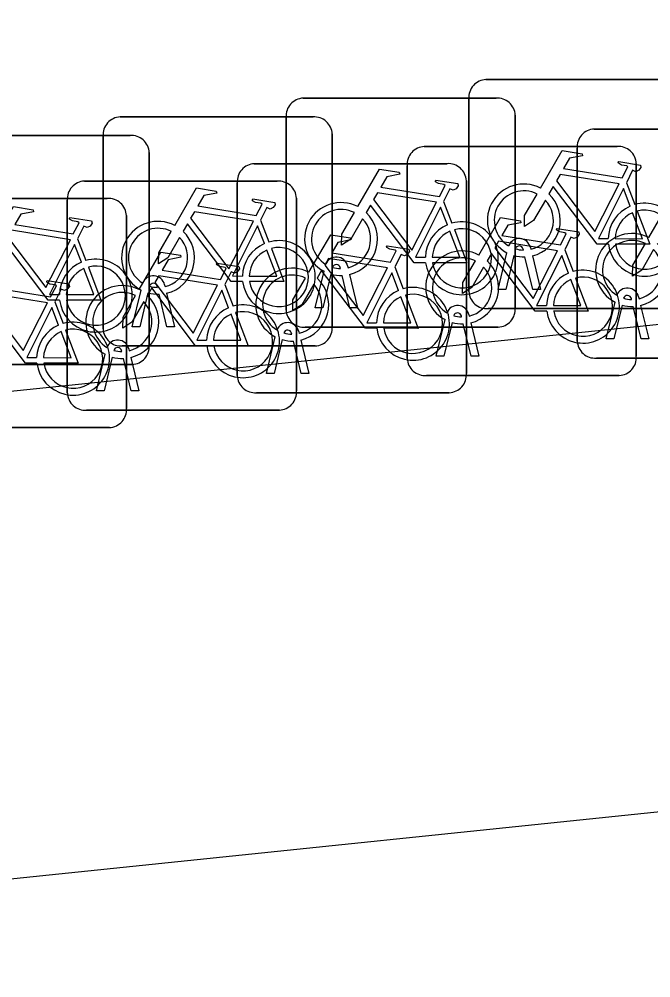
# Model space of a CAD drawing. Extents: x 160676 to 161153, y 383244 to 383713.
# Drawn here: x 161108.365 to 161111.119, y 383584.069 to 383588.251 of the extents above; entities that cross this region are included whole.
import ezdxf

# ---------------------------------------------------------------- set-up
doc = ezdxf.new("R2010")
doc.units = 0
doc.layers.add('IMGEO_Fietsenrek', color=7, linetype='Continuous')
doc.layers.add('IMGEO_Fietspad_gesloten', color=7, linetype='Continuous')

msp = doc.modelspace()

# ---------------------------------------------------------------- linework, layer by layer
at = {"layer": 'IMGEO_Fietsenrek'}
for p, q in [((161110.3999, 383587.9875), (161111.2408, 383587.9875)), ((161111.2408, 383587.9875), (161110.3999, 383587.9875)), ((161109.6029, 383587.9065), (161110.4438, 383587.9065)), ((161110.4438, 383587.9065), (161109.6029, 383587.9065)), ((161110.3255, 383587.0629), (161110.3255, 383587.9038)), ((161110.3255, 383587.9038), (161110.3255, 383587.0629)), ((161108.8049, 383587.8245), (161109.6458, 383587.8245)), ((161109.6458, 383587.8245), (161108.8049, 383587.8245)), ((161109.5285, 383586.9819), (161109.5285, 383587.8228)), ((161109.5285, 383587.8228), (161109.5285, 383586.9819)), ((161110.5275, 383587.8321), (161110.5275, 383586.9912)), ((161110.5275, 383586.9912), (161110.5275, 383587.8321)), ((161110.8719, 383587.7715), (161111.7128, 383587.7715)), ((161111.7128, 383587.7715), (161110.8719, 383587.7715)), ((161108.0069, 383587.7435), (161108.8478, 383587.7435)), ((161108.8478, 383587.7435), (161108.0069, 383587.7435)), ((161108.7305, 383586.8999), (161108.7305, 383587.7408)), ((161108.7305, 383587.7408), (161108.7305, 383586.8999)), ((161109.7295, 383587.7501), (161109.7295, 383586.9092)), ((161109.7295, 383586.9092), (161109.7295, 383587.7501)), ((161110.1309, 383587.6955), (161110.9718, 383587.6955)), ((161110.9718, 383587.6955), (161110.1309, 383587.6955)), ((161110.7975, 383586.8469), (161110.7975, 383587.6878)), ((161110.7975, 383587.6878), (161110.7975, 383586.8469)), ((161108.9315, 383587.6691), (161108.9315, 383586.8282)), ((161108.9315, 383586.8282), (161108.9315, 383587.6691)), ((161109.3899, 383587.6205), (161110.2308, 383587.6205)), ((161110.2308, 383587.6205), (161109.3899, 383587.6205)), ((161110.0565, 383586.7709), (161110.0565, 383587.6118)), ((161110.0565, 383587.6118), (161110.0565, 383586.7709)), ((161111.0555, 383587.6211), (161111.0555, 383586.7802)), ((161111.0555, 383586.7802), (161111.0555, 383587.6211)), ((161108.6489, 383587.5445), (161109.4898, 383587.5445)), ((161109.4898, 383587.5445), (161108.6489, 383587.5445)), ((161109.3155, 383586.6959), (161109.3155, 383587.5368)), ((161109.3155, 383587.5368), (161109.3155, 383586.6959)), ((161110.3145, 383587.5461), (161110.3145, 383586.7052)), ((161110.3145, 383586.7052), (161110.3145, 383587.5461)), ((161111.0122, 383587.5372), (161111.0485, 383587.442)), ((161107.9079, 383587.4685), (161108.7488, 383587.4685)), ((161108.7488, 383587.4685), (161107.9079, 383587.4685)), ((161109.5735, 383587.4701), (161109.5735, 383586.6292)), ((161109.5735, 383586.6292), (161109.5735, 383587.4701)), ((161108.5745, 383586.6199), (161108.5745, 383587.4608)), ((161108.5745, 383587.4608), (161108.5745, 383586.6199)), ((161110.2152, 383587.4562), (161110.2515, 383587.361)), ((161108.8325, 383587.3941), (161108.8325, 383586.5532)), ((161108.8325, 383586.5532), (161108.8325, 383587.3941)), ((161109.4172, 383587.3742), (161109.4535, 383587.279)), ((161108.6192, 383587.2932), (161108.6555, 383587.198)), ((161110.4525, 383587.0723), (161110.4908, 383587.2323)), ((161110.5212, 383587.2201), (161110.4859, 383587.0723)), ((161110.5629, 383587.2439), (161110.5619, 383587.2482)), ((161110.5936, 383587.2554), (161110.5954, 383587.2475)), ((161110.6024, 383587.2183), (161110.6374, 383587.0723)), ((161110.7432, 383587.2452), (161110.7795, 383587.15)), ((161110.604, 383587.0723), (161110.5701, 383587.214)), ((161109.6555, 383586.9913), (161109.6938, 383587.1513)), ((161109.7242, 383587.1391), (161109.6889, 383586.9913)), ((161109.7659, 383587.1629), (161109.7649, 383587.1672)), ((161109.7966, 383587.1744), (161109.7984, 383587.1665)), ((161109.8054, 383587.1373), (161109.8404, 383586.9913)), ((161110.0022, 383587.1702), (161110.0385, 383587.075)), ((161108.9986, 383587.0924), (161109.0004, 383587.0845)), ((161109.2612, 383587.0942), (161109.2975, 383586.999)), ((161109.807, 383586.9913), (161109.7731, 383587.133)), ((161108.8575, 383586.9093), (161108.8958, 383587.0693)), ((161108.9262, 383587.0571), (161108.8909, 383586.9093)), ((161108.9679, 383587.0809), (161108.9669, 383587.0852)), ((161109.009, 383586.9093), (161108.9751, 383587.051)), ((161109.0074, 383587.0553), (161109.0424, 383586.9093)), ((161110.4859, 383587.0723), (161110.4525, 383587.0723)), ((161110.6374, 383587.0723), (161110.604, 383587.0723)), ((161108.5202, 383587.0182), (161108.5565, 383586.923)), ((161110.9245, 383586.8563), (161110.9628, 383587.0163)), ((161111.0349, 383587.0279), (161111.0339, 383587.0322)), ((161111.0656, 383587.0394), (161111.0674, 383587.0315)), ((161109.6889, 383586.9913), (161109.6555, 383586.9913)), ((161109.8404, 383586.9913), (161109.807, 383586.9913)), ((161111.2501, 383586.9885), (161110.4092, 383586.9885)), ((161110.4092, 383586.9885), (161111.2501, 383586.9885)), ((161110.9932, 383587.0041), (161110.9579, 383586.8563)), ((161111.076, 383586.8563), (161111.0421, 383586.998)), ((161111.0744, 383587.0023), (161111.1094, 383586.8563)), ((161110.1835, 383586.7803), (161110.2218, 383586.9403)), ((161110.2522, 383586.9281), (161110.2169, 383586.7803)), ((161110.2939, 383586.9519), (161110.2929, 383586.9562)), ((161110.3246, 383586.9634), (161110.3264, 383586.9555)), ((161110.3334, 383586.9263), (161110.3684, 383586.7803)), ((161108.8909, 383586.9093), (161108.8575, 383586.9093)), ((161109.0424, 383586.9093), (161109.009, 383586.9093)), ((161109.5836, 383586.8884), (161109.5854, 383586.8805)), ((161110.4531, 383586.9075), (161109.6122, 383586.9075)), ((161109.6122, 383586.9075), (161110.4531, 383586.9075)), ((161110.335, 383586.7803), (161110.3011, 383586.922)), ((161109.4425, 383586.7053), (161109.4808, 383586.8653)), ((161109.5112, 383586.8531), (161109.4759, 383586.7053)), ((161109.5529, 383586.8769), (161109.5519, 383586.8812)), ((161109.594, 383586.7053), (161109.5601, 383586.847)), ((161109.5924, 383586.8513), (161109.6274, 383586.7053)), ((161110.9579, 383586.8563), (161110.9245, 383586.8563)), ((161111.1094, 383586.8563), (161111.076, 383586.8563)), ((161108.8119, 383586.8009), (161108.8109, 383586.8052)), ((161109.6551, 383586.8255), (161108.8142, 383586.8255)), ((161108.8142, 383586.8255), (161109.6551, 383586.8255)), ((161108.8426, 383586.8124), (161108.8444, 383586.8045)), ((161108.7015, 383586.6293), (161108.7398, 383586.7893)), ((161108.7702, 383586.7771), (161108.7349, 383586.6293)), ((161108.853, 383586.6293), (161108.8191, 383586.771)), ((161108.8514, 383586.7753), (161108.8864, 383586.6293)), ((161110.2169, 383586.7803), (161110.1835, 383586.7803)), ((161110.3684, 383586.7803), (161110.335, 383586.7803)), ((161111.7221, 383586.7725), (161110.8812, 383586.7725)), ((161110.8812, 383586.7725), (161111.7221, 383586.7725)), ((161108.8571, 383586.7445), (161108.0162, 383586.7445)), ((161108.0162, 383586.7445), (161108.8571, 383586.7445)), ((161109.4759, 383586.7053), (161109.4425, 383586.7053)), ((161109.6274, 383586.7053), (161109.594, 383586.7053)), ((161110.9811, 383586.6965), (161110.1402, 383586.6965)), ((161110.1402, 383586.6965), (161110.9811, 383586.6965)), ((161108.7349, 383586.6293), (161108.7015, 383586.6293)), ((161108.8864, 383586.6293), (161108.853, 383586.6293)), ((161110.2401, 383586.6215), (161109.3992, 383586.6215)), ((161109.3992, 383586.6215), (161110.2401, 383586.6215)), ((161109.4991, 383586.5455), (161108.6582, 383586.5455)), ((161108.6582, 383586.5455), (161109.4991, 383586.5455)), ((161108.7581, 383586.4695), (161107.9172, 383586.4695)), ((161107.9172, 383586.4695), (161108.7581, 383586.4695))]:
    msp.add_line(p, q, dxfattribs=at)
for points in [[(161110.6381, 383587.5142), (161110.7328, 383587.6777), (161110.819, 383587.6639), (161110.8207, 383587.6552), (161110.7646, 383587.6443), (161110.7384, 383587.599), (161110.9936, 383587.5582)], [(161109.8411, 383587.4332), (161109.9358, 383587.5967), (161110.022, 383587.5829), (161110.0237, 383587.5742), (161109.9676, 383587.5633), (161109.9414, 383587.518), (161110.1966, 383587.4772)], [(161110.9936, 383587.5582), (161111.0186, 383587.607), (161111.0135, 383587.611), (161110.9903, 383587.6147), (161110.9776, 383587.6222), (161110.9766, 383587.6253), (161110.9788, 383587.6299), (161111.0736, 383587.6148), (161111.0759, 383587.6045), (161111.0665, 383587.5921), (161111.0541, 383587.5857), (161111.0396, 383587.5919), (161111.0122, 383587.5372)], [(161110.9807, 383587.533), (161110.7239, 383587.574), (161110.7072, 383587.5452), (161110.8742, 383587.3249), (161110.9807, 383587.533)], [(161109.0431, 383587.3512), (161109.1378, 383587.5147), (161109.224, 383587.5009), (161109.2257, 383587.4922), (161109.1696, 383587.4813), (161109.1434, 383587.436), (161109.3986, 383587.3952)], [(161110.1966, 383587.4772), (161110.2216, 383587.526), (161110.2165, 383587.53), (161110.1933, 383587.5337), (161110.1806, 383587.5412), (161110.1796, 383587.5443), (161110.1818, 383587.5489), (161110.2766, 383587.5338), (161110.2789, 383587.5235), (161110.2695, 383587.5111), (161110.2571, 383587.5047), (161110.2426, 383587.5109), (161110.2152, 383587.4562)], [(161110.9338, 383587.2695), (161110.8841, 383587.2696), (161110.6934, 383587.5213), (161110.6744, 383587.4885)], [(161111.0287, 383587.435), (161110.9994, 383587.5118), (161110.89, 383587.2937), (161110.9327, 383587.2936)], [(161110.1837, 383587.452), (161109.9269, 383587.493), (161109.9102, 383587.4642), (161110.0772, 383587.2439), (161110.1837, 383587.452)], [(161110.6588, 383587.4617), (161110.6072, 383587.3725), (161110.5673, 383587.3465), (161110.5685, 383587.394), (161110.623, 383587.4882)], [(161108.2451, 383587.2702), (161108.3398, 383587.4337), (161108.426, 383587.4199), (161108.4277, 383587.4112), (161108.3716, 383587.4003), (161108.3454, 383587.355), (161108.6006, 383587.3142)], [(161109.3986, 383587.3952), (161109.4236, 383587.444), (161109.4185, 383587.448), (161109.3953, 383587.4517), (161109.3826, 383587.4592), (161109.3816, 383587.4623), (161109.3838, 383587.4669), (161109.4786, 383587.4518), (161109.4809, 383587.4415), (161109.4715, 383587.4291), (161109.4591, 383587.4227), (161109.4446, 383587.4289), (161109.4172, 383587.3742)], [(161110.1368, 383587.1885), (161110.0871, 383587.1886), (161109.8964, 383587.4403), (161109.8774, 383587.4075)], [(161110.2317, 383587.354), (161110.2024, 383587.4308), (161110.093, 383587.2127), (161110.1357, 383587.2126)], [(161111.1101, 383587.2982), (161111.2048, 383587.4617), (161111.291, 383587.4479), (161111.2927, 383587.4392), (161111.2366, 383587.4283), (161111.2104, 383587.383), (161111.4656, 383587.3422)], [(161108.6006, 383587.3142), (161108.6256, 383587.363), (161108.6205, 383587.367), (161108.5973, 383587.3707), (161108.5846, 383587.3782), (161108.5836, 383587.3813), (161108.5858, 383587.3859), (161108.6806, 383587.3708), (161108.6829, 383587.3605), (161108.6735, 383587.3481), (161108.6611, 383587.3417), (161108.6466, 383587.3479), (161108.6192, 383587.2932)], [(161109.3857, 383587.37), (161109.1289, 383587.411), (161109.1122, 383587.3822), (161109.2792, 383587.1619), (161109.3857, 383587.37)], [(161109.8618, 383587.3807), (161109.8102, 383587.2915), (161109.7703, 383587.2655), (161109.7715, 383587.313), (161109.826, 383587.4072)], [(161110.3691, 383587.2222), (161110.4638, 383587.3857), (161110.55, 383587.3719), (161110.5517, 383587.3632), (161110.4956, 383587.3523), (161110.4694, 383587.307), (161110.7246, 383587.2662)], [(161110.9627, 383587.2935), (161111.0826, 383587.2933), (161111.0394, 383587.4069)], [(161111.0592, 383587.4138), (161111.1142, 383587.2692), (161110.9641, 383587.2695)], [(161109.3388, 383587.1065), (161109.2891, 383587.1066), (161109.0984, 383587.3583), (161109.0794, 383587.3255)], [(161109.4337, 383587.272), (161109.4044, 383587.3488), (161109.295, 383587.1307), (161109.3377, 383587.1306)], [(161108.5877, 383587.289), (161108.3309, 383587.33), (161108.3142, 383587.3012), (161108.4812, 383587.0809), (161108.5877, 383587.289)], [(161109.0638, 383587.2987), (161109.0122, 383587.2095), (161108.9723, 383587.1835), (161108.9735, 383587.231), (161109.028, 383587.3252)], [(161109.6281, 383587.1472), (161109.7228, 383587.3107), (161109.809, 383587.2969), (161109.8107, 383587.2882), (161109.7546, 383587.2773), (161109.7284, 383587.232), (161109.9836, 383587.1912)], [(161110.1657, 383587.2125), (161110.2856, 383587.2123), (161110.2424, 383587.3259)], [(161110.2622, 383587.3328), (161110.3172, 383587.1882), (161110.1671, 383587.1885)], [(161110.7246, 383587.2662), (161110.7496, 383587.315), (161110.7445, 383587.319), (161110.7213, 383587.3227), (161110.7086, 383587.3302), (161110.7076, 383587.3333), (161110.7098, 383587.3379), (161110.8046, 383587.3228), (161110.8069, 383587.3125), (161110.7975, 383587.3001), (161110.7851, 383587.2937), (161110.7706, 383587.2999), (161110.7432, 383587.2452)], [(161108.5408, 383587.0255), (161108.4911, 383587.0256), (161108.3004, 383587.2773), (161108.2814, 383587.2445)], [(161108.6357, 383587.191), (161108.6064, 383587.2678), (161108.497, 383587.0497), (161108.5397, 383587.0496)], [(161109.9836, 383587.1912), (161110.0086, 383587.24), (161110.0035, 383587.244), (161109.9803, 383587.2477), (161109.9676, 383587.2552), (161109.9666, 383587.2583), (161109.9688, 383587.2629), (161110.0636, 383587.2478), (161110.0659, 383587.2375), (161110.0565, 383587.2251), (161110.0441, 383587.2187), (161110.0296, 383587.2249), (161110.0022, 383587.1702)], [(161110.7117, 383587.241), (161110.4549, 383587.282), (161110.4382, 383587.2532), (161110.6052, 383587.0329), (161110.7117, 383587.241)], [(161111.1308, 383587.2457), (161111.0792, 383587.1565), (161111.0393, 383587.1305), (161111.0405, 383587.178), (161111.095, 383587.2722)], [(161108.8871, 383587.0712), (161108.9818, 383587.2347), (161109.068, 383587.2209), (161109.0697, 383587.2122), (161109.0136, 383587.2013), (161108.9874, 383587.156), (161109.2426, 383587.1152)], [(161109.3677, 383587.1305), (161109.4876, 383587.1303), (161109.4444, 383587.2439)], [(161109.4642, 383587.2508), (161109.5192, 383587.1062), (161109.3691, 383587.1065)], [(161110.6648, 383586.9775), (161110.6151, 383586.9776), (161110.4244, 383587.2293), (161110.4054, 383587.1965)], [(161110.7597, 383587.143), (161110.7304, 383587.2198), (161110.621, 383587.0017), (161110.6637, 383587.0016)], [(161109.2426, 383587.1152), (161109.2676, 383587.164), (161109.2625, 383587.168), (161109.2393, 383587.1717), (161109.2266, 383587.1792), (161109.2256, 383587.1823), (161109.2278, 383587.1869), (161109.3226, 383587.1718), (161109.3249, 383587.1615), (161109.3155, 383587.1491), (161109.3031, 383587.1427), (161109.2886, 383587.1489), (161109.2612, 383587.0942)], [(161109.9707, 383587.166), (161109.7139, 383587.207), (161109.6972, 383587.1782), (161109.8642, 383586.9579), (161109.9707, 383587.166)], [(161110.3898, 383587.1697), (161110.3382, 383587.0805), (161110.2983, 383587.0545), (161110.2995, 383587.102), (161110.354, 383587.1962)], [(161108.1461, 383586.9952), (161108.2408, 383587.1587), (161108.327, 383587.1449), (161108.3287, 383587.1362), (161108.2726, 383587.1253), (161108.2464, 383587.08), (161108.5016, 383587.0392)], [(161108.5697, 383587.0495), (161108.6896, 383587.0493), (161108.6464, 383587.1629)], [(161108.6662, 383587.1698), (161108.7212, 383587.0252), (161108.5711, 383587.0255)], [(161109.9238, 383586.9025), (161109.8741, 383586.9026), (161109.6834, 383587.1543), (161109.6644, 383587.1215)], [(161110.0187, 383587.068), (161109.9894, 383587.1448), (161109.88, 383586.9267), (161109.9227, 383586.9266)], [(161108.5016, 383587.0392), (161108.5266, 383587.088), (161108.5215, 383587.092), (161108.4983, 383587.0957), (161108.4856, 383587.1032), (161108.4846, 383587.1063), (161108.4868, 383587.1109), (161108.5816, 383587.0958), (161108.5839, 383587.0855), (161108.5745, 383587.0731), (161108.5621, 383587.0667), (161108.5476, 383587.0729), (161108.5202, 383587.0182)], [(161109.2297, 383587.09), (161108.9729, 383587.131), (161108.9562, 383587.1022), (161109.1232, 383586.8819), (161109.2297, 383587.09)], [(161109.6488, 383587.0947), (161109.5972, 383587.0055), (161109.5573, 383586.9795), (161109.5585, 383587.027), (161109.613, 383587.1212)], [(161110.6937, 383587.0015), (161110.8136, 383587.0013), (161110.7704, 383587.1149)], [(161110.7902, 383587.1218), (161110.8452, 383586.9772), (161110.6951, 383586.9775)], [(161108.4887, 383587.014), (161108.2319, 383587.055), (161108.2152, 383587.0262), (161108.3822, 383586.8059), (161108.4887, 383587.014)], [(161109.1828, 383586.8265), (161109.1331, 383586.8266), (161108.9424, 383587.0783), (161108.9234, 383587.0455)], [(161109.2777, 383586.992), (161109.2484, 383587.0688), (161109.139, 383586.8507), (161109.1817, 383586.8506)], [(161108.9078, 383587.0187), (161108.8562, 383586.9295), (161108.8163, 383586.9035), (161108.8175, 383586.951), (161108.872, 383587.0452)], [(161109.9527, 383586.9265), (161110.0726, 383586.9263), (161110.0294, 383587.0399)], [(161110.0492, 383587.0468), (161110.1042, 383586.9022), (161109.9541, 383586.9025)], [(161108.4418, 383586.7505), (161108.3921, 383586.7506), (161108.2014, 383587.0023), (161108.1824, 383586.9695)], [(161108.5367, 383586.916), (161108.5074, 383586.9928), (161108.398, 383586.7747), (161108.4407, 383586.7746)], [(161109.3082, 383586.9708), (161109.3632, 383586.8262), (161109.2131, 383586.8265)], [(161109.2117, 383586.8505), (161109.3316, 383586.8503), (161109.2884, 383586.9639)], [(161108.4707, 383586.7745), (161108.5906, 383586.7743), (161108.5474, 383586.8879)], [(161108.5672, 383586.8948), (161108.6222, 383586.7502), (161108.4721, 383586.7505)]]:
    msp.add_lwpolyline(points, dxfattribs=at)
for centre, radius, start, end in [((161110.4032, 383587.9096), 0.0779, 92.4484, 184.2845), ((161110.4032, 383587.9096), 0.0779, 92.4484, 184.2845), ((161109.6062, 383587.8286), 0.0779, 92.4484, 184.2845), ((161109.6062, 383587.8286), 0.0779, 92.4484, 184.2845), ((161110.4496, 383587.8288), 0.0779, 2.4484, 94.2845), ((161110.4496, 383587.8288), 0.0779, 2.4484, 94.2845), ((161108.8082, 383587.7466), 0.0779, 92.4484, 184.2845), ((161108.8082, 383587.7466), 0.0779, 92.4484, 184.2845), ((161109.6516, 383587.7468), 0.0779, 2.4484, 94.2845), ((161109.6516, 383587.7468), 0.0779, 2.4484, 94.2845), ((161110.8752, 383587.6936), 0.0779, 92.4484, 184.2845), ((161110.8752, 383587.6936), 0.0779, 92.4484, 184.2845), ((161108.8536, 383587.6658), 0.0779, 2.4484, 94.2845), ((161108.8536, 383587.6658), 0.0779, 2.4484, 94.2845), ((161110.1342, 383587.6176), 0.0779, 92.4484, 184.2845), ((161110.1342, 383587.6176), 0.0779, 92.4484, 184.2845), ((161110.9776, 383587.6178), 0.0779, 2.4484, 94.2845), ((161110.9776, 383587.6178), 0.0779, 2.4484, 94.2845), ((161109.3932, 383587.5426), 0.0779, 92.4484, 184.2845), ((161109.3932, 383587.5426), 0.0779, 92.4484, 184.2845), ((161110.2366, 383587.5428), 0.0779, 2.4484, 94.2845), ((161110.2366, 383587.5428), 0.0779, 2.4484, 94.2845), ((161108.6522, 383587.4666), 0.0779, 92.4484, 184.2845), ((161108.6522, 383587.4666), 0.0779, 92.4484, 184.2845), ((161109.4956, 383587.4668), 0.0779, 2.4484, 94.2845), ((161109.4956, 383587.4668), 0.0779, 2.4484, 94.2845), ((161110.5651, 383587.3729), 0.159, 62.6766, 242.1369), ((161108.7546, 383587.3908), 0.0779, 2.4484, 94.2845), ((161108.7546, 383587.3908), 0.0779, 2.4484, 94.2845), ((161110.5651, 383587.3729), 0.129, 63.3192, 238.903), ((161110.5651, 383587.3729), 0.159, 283.5766, 46.6042), ((161109.7681, 383587.2919), 0.159, 62.6766, 242.1369), ((161110.5651, 383587.3729), 0.129, 283.6043, 43.4302), ((161111.0917, 383587.2889), 0.159, 113.3408, 178.3217), ((161111.0917, 383587.2889), 0.159, 187.0065, 105.7708), ((161109.7681, 383587.2919), 0.129, 63.3192, 238.903), ((161109.7681, 383587.2919), 0.159, 283.5766, 46.6042), ((161111.0917, 383587.2889), 0.129, 113.923, 177.9556), ((161111.0917, 383587.2889), 0.129, 188.6715, 104.5883), ((161108.9701, 383587.2099), 0.159, 62.6766, 242.1369), ((161109.7681, 383587.2919), 0.129, 283.6043, 43.4302), ((161110.2947, 383587.2079), 0.159, 113.3408, 178.3217), ((161110.2947, 383587.2079), 0.159, 187.0065, 105.7708), ((161108.9701, 383587.2099), 0.129, 63.3192, 238.903), ((161108.9701, 383587.2099), 0.159, 283.5766, 46.6042), ((161110.2947, 383587.2079), 0.129, 113.923, 177.9556), ((161110.2947, 383587.2079), 0.129, 188.6715, 104.5883), ((161111.0371, 383587.1569), 0.159, 62.6766, 242.1369), ((161108.9701, 383587.2099), 0.129, 283.6043, 43.4302), ((161109.4967, 383587.1259), 0.159, 113.3408, 178.3217), ((161109.4967, 383587.1259), 0.159, 187.0065, 105.7708), ((161110.5449, 383587.2443), 0.0499, 12.8025, 158.6934), ((161110.5449, 383587.2443), 0.0174, 12.8025, 163.4502), ((161111.0371, 383587.1569), 0.129, 63.3192, 238.903), ((161111.0371, 383587.1569), 0.159, 283.5766, 46.6042), ((161109.4967, 383587.1259), 0.129, 113.923, 177.9556), ((161109.4967, 383587.1259), 0.129, 188.6715, 104.5883), ((161110.2961, 383587.0809), 0.159, 62.6766, 242.1369), ((161110.5651, 383587.3729), 0.159, 253.9967, 271.7867), ((161110.5651, 383587.3729), 0.129, 253.415, 269.0204), ((161111.0371, 383587.1569), 0.129, 283.6043, 43.4302), ((161108.6987, 383587.0449), 0.159, 113.3408, 178.3217), ((161108.6987, 383587.0449), 0.159, 187.0065, 105.7708), ((161109.7479, 383587.1633), 0.0499, 12.8025, 158.6934), ((161109.7479, 383587.1633), 0.0174, 12.8025, 163.4502), ((161110.2961, 383587.0809), 0.129, 63.3192, 238.903), ((161110.2961, 383587.0809), 0.159, 283.5766, 46.6042), ((161108.6987, 383587.0449), 0.129, 113.923, 177.9556), ((161108.6987, 383587.0449), 0.129, 188.6715, 104.5883), ((161109.5551, 383587.0059), 0.159, 62.6766, 242.1369), ((161109.5551, 383587.0059), 0.129, 63.3192, 238.903), ((161109.7681, 383587.2919), 0.159, 253.9967, 271.7867), ((161109.7681, 383587.2919), 0.129, 253.415, 269.0204), ((161110.2961, 383587.0809), 0.129, 283.6043, 43.4302), ((161110.8227, 383586.9969), 0.159, 113.3408, 178.3217), ((161110.8227, 383586.9969), 0.159, 187.0065, 105.7708), ((161108.9499, 383587.0813), 0.0499, 12.8025, 158.6934), ((161108.9499, 383587.0813), 0.0174, 12.8025, 163.4502), ((161109.5551, 383587.0059), 0.129, 283.6043, 43.4302), ((161109.5551, 383587.0059), 0.159, 283.5766, 46.6042), ((161110.8227, 383586.9969), 0.129, 113.923, 177.9556), ((161110.8227, 383586.9969), 0.129, 188.6715, 104.5883), ((161108.8141, 383586.9299), 0.159, 62.6766, 242.1369), ((161108.8141, 383586.9299), 0.129, 63.3192, 238.903), ((161108.9701, 383587.2099), 0.159, 253.9967, 271.7867), ((161108.9701, 383587.2099), 0.129, 253.415, 269.0204), ((161110.0817, 383586.9219), 0.159, 113.3408, 178.3217), ((161110.0817, 383586.9219), 0.159, 187.0065, 105.7708), ((161110.0817, 383586.9219), 0.129, 188.6715, 104.5883), ((161110.4034, 383587.0662), 0.0779, 182.4484, 274.2845), ((161110.4034, 383587.0662), 0.0779, 182.4484, 274.2845), ((161111.0169, 383587.0283), 0.0499, 12.8025, 158.6934), ((161108.8141, 383586.9299), 0.129, 283.6043, 43.4302), ((161108.8141, 383586.9299), 0.159, 283.5766, 46.6042), ((161110.0817, 383586.9219), 0.129, 113.923, 177.9556), ((161111.0169, 383587.0283), 0.0174, 12.8025, 163.4502), ((161111.0371, 383587.1569), 0.129, 253.415, 269.0204), ((161109.3407, 383586.8459), 0.159, 113.3408, 178.3217), ((161109.3407, 383586.8459), 0.159, 187.0065, 105.7708), ((161109.3407, 383586.8459), 0.129, 188.6715, 104.5883), ((161109.6064, 383586.9852), 0.0779, 182.4484, 274.2845), ((161109.6064, 383586.9852), 0.0779, 182.4484, 274.2845), ((161110.2759, 383586.9523), 0.0499, 12.8025, 158.6934), ((161110.2759, 383586.9523), 0.0174, 12.8025, 163.4502), ((161110.4498, 383586.9854), 0.0779, 272.4484, 4.2845), ((161110.4498, 383586.9854), 0.0779, 272.4484, 4.2845), ((161111.0371, 383587.1569), 0.159, 253.9967, 271.7867), ((161108.5997, 383586.7699), 0.159, 187.0065, 105.7708), ((161109.3407, 383586.8459), 0.129, 113.923, 177.9556), ((161109.5349, 383586.8773), 0.0499, 12.8025, 158.6934), ((161110.2961, 383587.0809), 0.159, 253.9967, 271.7867), ((161110.2961, 383587.0809), 0.129, 253.415, 269.0204), ((161108.5997, 383586.7699), 0.159, 113.3408, 178.3217), ((161108.5997, 383586.7699), 0.129, 113.923, 177.9556), ((161108.5997, 383586.7699), 0.129, 188.6715, 104.5883), ((161108.8084, 383586.9032), 0.0779, 182.4484, 274.2845), ((161108.8084, 383586.9032), 0.0779, 182.4484, 274.2845), ((161109.5349, 383586.8773), 0.0174, 12.8025, 163.4502), ((161109.6518, 383586.9034), 0.0779, 272.4484, 4.2845), ((161109.6518, 383586.9034), 0.0779, 272.4484, 4.2845), ((161108.7939, 383586.8013), 0.0499, 12.8025, 158.6934), ((161109.5551, 383587.0059), 0.159, 253.9967, 271.7867), ((161109.5551, 383587.0059), 0.129, 253.415, 269.0204), ((161110.8754, 383586.8502), 0.0779, 182.4484, 274.2845), ((161110.8754, 383586.8502), 0.0779, 182.4484, 274.2845), ((161108.7939, 383586.8013), 0.0174, 12.8025, 163.4502), ((161108.8141, 383586.9299), 0.129, 253.415, 269.0204), ((161108.8538, 383586.8224), 0.0779, 272.4484, 4.2845), ((161108.8538, 383586.8224), 0.0779, 272.4484, 4.2845), ((161108.8141, 383586.9299), 0.159, 253.9967, 271.7867), ((161110.1344, 383586.7742), 0.0779, 182.4484, 274.2845), ((161110.1344, 383586.7742), 0.0779, 182.4484, 274.2845), ((161110.9778, 383586.7744), 0.0779, 272.4484, 4.2845), ((161110.9778, 383586.7744), 0.0779, 272.4484, 4.2845), ((161109.3934, 383586.6992), 0.0779, 182.4484, 274.2845), ((161109.3934, 383586.6992), 0.0779, 182.4484, 274.2845), ((161110.2368, 383586.6994), 0.0779, 272.4484, 4.2845), ((161110.2368, 383586.6994), 0.0779, 272.4484, 4.2845), ((161108.6524, 383586.6232), 0.0779, 182.4484, 274.2845), ((161108.6524, 383586.6232), 0.0779, 182.4484, 274.2845), ((161109.4958, 383586.6234), 0.0779, 272.4484, 4.2845), ((161109.4958, 383586.6234), 0.0779, 272.4484, 4.2845), ((161108.7548, 383586.5474), 0.0779, 272.4484, 4.2845), ((161108.7548, 383586.5474), 0.0779, 272.4484, 4.2845)]:
    msp.add_arc(centre, radius, start, end, dxfattribs=at)
at = {"layer": 'IMGEO_Fietspad_gesloten'}
for points in [[(161085.622, 383584.741), (161088.148, 383584.88), (161095.135, 383585.325), (161097.14, 383585.472), (161124.031, 383588.251)], [(161104.161, 383584.069), (161120.919, 383585.807), (161124.393, 383586.061)]]:
    msp.add_lwpolyline(points, dxfattribs=at)

doc.saveas('drawing.dxf')
